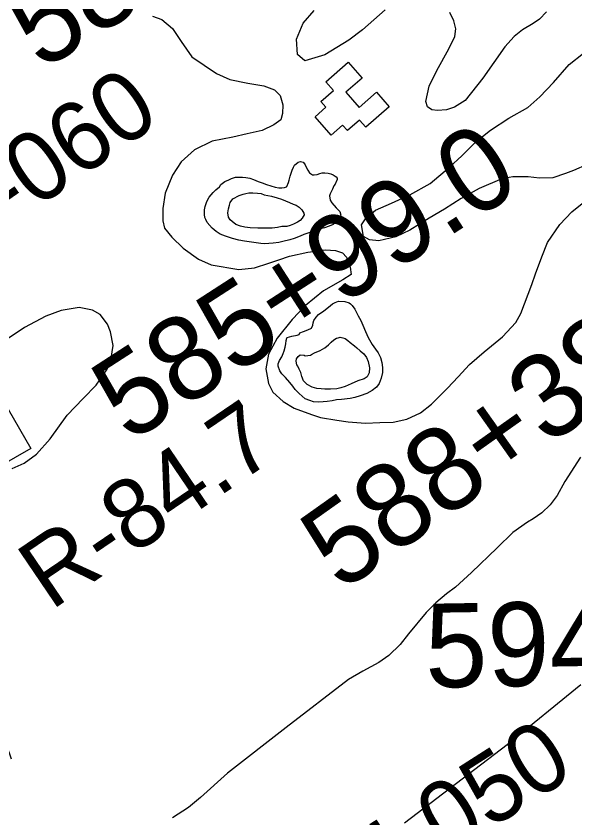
# Model space of a CAD drawing. Extents: x 3704301 to 3742427, y 506229 to 532009.
# Drawn here: x 3728522 to 3729189, y 512779 to 513735 of the extents above; entities that cross this region are included whole.
import ezdxf

# ---------------------------------------------------------------- set-up
doc = ezdxf.new("R2010")
doc.units = 0
for name, color, linetype in [('V-BLDG-OTLN', 7, 'Continuous'), ('V-RIVR-RANG-IDEN', 7, 'Continuous'), ('V-SITE-VEGE', 7, 'Continuous'), ('V-SURV-IDEN', 7, 'Continuous'), ('V-TOPO-SHOR', 7, 'Continuous'), ('V-TOPO-WATR-IDEN', 7, 'Continuous')]:
    doc.layers.add(name, color=color, linetype=linetype)

msp = doc.modelspace()

# ---------------------------------------------------------------- linework, layer by layer
at = {"layer": 'V-BLDG-OTLN'}
msp.add_lwpolyline([(3728967.08, 513627.11), (3728939.13, 513602.66), (3728931.55, 513611.31), (3728917.12, 513598.69), (3728911.32, 513605.32), (3728897.78, 513593.47), (3728878.64, 513615.36), (3728891.44, 513626.55), (3728885.49, 513633.35), (3728900.41, 513646.4), (3728891.22, 513656.91), (3728918.16, 513680.47), (3728934.8, 513661.45), (3728915.33, 513644.42), (3728931.05, 513626.45), (3728951.79, 513644.6)], close=True, dxfattribs=at)
at = {"layer": 'V-SITE-VEGE'}
for p, q in [((3728684.68, 513735.42), (3728695.83, 513731.18)), ((3728695.83, 513731.18), (3728708.5, 513720.4)), ((3728708.5, 513720.4), (3728718.86, 513705)), ((3728718.86, 513705), (3728731.53, 513686.92)), ((3728731.53, 513686.92), (3728760.73, 513666.89)), ((3728760.73, 513666.89), (3728776.86, 513659.56)), ((3728776.86, 513659.56), (3728798.39, 513655.31)), ((3728798.39, 513655.31), (3728817.23, 513652.21)), ((3728817.23, 513652.21), (3728830.29, 513647.58)), ((3728830.29, 513647.58), (3728836.82, 513640.65)), ((3728836.82, 513640.65), (3728840.27, 513629.49)), ((3728840.27, 513629.49), (3728839.87, 513619.11)), ((3728839.87, 513619.11), (3728837.56, 513611.43)), ((3728837.56, 513611.43), (3728829.47, 513605.67)), ((3728815.24, 513598.77), (3728797.55, 513594.94)), ((3728829.47, 513605.67), (3728815.24, 513598.77)), ((3728780.24, 513591.12), (3728755.62, 513586.15)), ((3728797.55, 513594.94), (3728780.24, 513591.12)), ((3728755.62, 513586.15), (3728734.46, 513575.8)), ((3728734.46, 513575.8), (3728718.68, 513561.59)), ((3728718.68, 513561.59), (3728708.28, 513545.46)), ((3728708.28, 513545.46), (3728699.8, 513523.93)), ((3728699.8, 513523.93), (3728696.7, 513505.87)), ((3729184.99, 513501.8), (3729199.23, 513513.31)), ((3728696.7, 513505.87), (3728696.68, 513491.26)), ((3729170.75, 513486.82), (3729184.99, 513501.8)), ((3728696.68, 513491.26), (3728698.98, 513482.41)), ((3729156.11, 513465.31), (3729170.75, 513486.82)), ((3728698.98, 513482.41), (3728707.42, 513471.63)), ((3728707.42, 513471.63), (3728721.25, 513458.55)), ((3729149.17, 513448.01), (3729156.11, 513465.31)), ((3728721.25, 513458.55), (3728739.3, 513445.45)), ((3728870.04, 513453.75), (3728891.19, 513456.41)), ((3728891.19, 513456.41), (3728903.11, 513455.62)), ((3728903.11, 513455.62), (3728911.18, 513452.93)), ((3728739.3, 513445.45), (3728754.67, 513438.51)), ((3728835.42, 513444.56), (3728848.12, 513449.16)), ((3728848.12, 513449.16), (3728870.04, 513453.75)), ((3728911.18, 513452.93), (3728916.17, 513447.92)), ((3728916.17, 513447.92), (3728920.38, 513435.99)), ((3729141.84, 513428.03), (3729149.17, 513448.01)), ((3728754.67, 513438.51), (3728787.73, 513433.09)), ((3728806.19, 513434.98), (3728823.5, 513440.73)), ((3728823.5, 513440.73), (3728835.42, 513444.56)), ((3728920.38, 513435.99), (3728921.53, 513427.15)), ((3728787.73, 513433.09), (3728806.19, 513434.98)), ((3728921.53, 513427.15), (3728911.52, 513420.63)), ((3729137.21, 513415.35), (3729141.84, 513428.03)), ((3728911.52, 513420.63), (3728888.82, 513407.58)), ((3728888.82, 513407.58), (3728867.27, 513389.92)), ((3729124.09, 513380.76), (3729137.21, 513415.35)), ((3728867.27, 513389.92), (3728851.1, 513373.41)), ((3728575.43, 513384.14), (3728557.35, 513377.24)), ((3728596.97, 513387.57), (3728575.43, 513384.14)), ((3728612.73, 513384.48), (3728596.97, 513387.57)), ((3728621.95, 513379.47), (3728612.73, 513384.48)), ((3728630.78, 513367.92), (3728621.95, 513379.47)), ((3729118.31, 513370), (3729124.09, 513380.76)), ((3728557.35, 513377.24), (3728531.58, 513363.82)), ((3728851.1, 513373.41), (3728833.38, 513351.13)), ((3729102.14, 513352.72), (3729118.31, 513370)), ((3728531.58, 513363.82), (3728507.33, 513347.7)), ((3728634.23, 513358.69), (3728630.78, 513367.92)), ((3728637.67, 513342.54), (3728634.23, 513358.69)), ((3728833.38, 513351.13), (3728822.98, 513331.92)), ((3729080.59, 513334.67), (3729102.14, 513352.72)), ((3728635.34, 513327.16), (3728637.67, 513342.54)), ((3728822.98, 513331.92), (3728819.88, 513314.62)), ((3729062.88, 513319.7), (3729080.59, 513334.67)), ((3728630.33, 513314.09), (3728635.34, 513327.16)), ((3728617.23, 513295.27), (3728630.33, 513314.09)), ((3728819.88, 513314.62), (3728822.93, 513296.93)), ((3729049.41, 513305.11), (3729062.88, 513319.7)), ((3729036.7, 513291.67), (3729049.41, 513305.11)), ((3728601.83, 513279.14), (3728617.23, 513295.27)), ((3728822.93, 513296.93), (3728828.3, 513286.54)), ((3728828.3, 513286.54), (3728840.59, 513275.76)), ((3729017.45, 513272.46), (3729036.7, 513291.67)), ((3728582.58, 513259.17), (3728601.83, 513279.14)), ((3728840.59, 513275.76), (3728853.66, 513267.67)), ((3728853.66, 513267.67), (3728874.41, 513259.96)), ((3729004.37, 513262.1), (3729017.45, 513272.46)), ((3728562.55, 513231.13), (3728582.58, 513259.17)), ((3728874.41, 513259.96), (3728885.17, 513256.48)), ((3728885.17, 513256.48), (3728904.39, 513253.38)), ((3728971.67, 513250.99), (3728988.21, 513254.43)), ((3728988.21, 513254.43), (3729004.37, 513262.1)), ((3728904.39, 513253.38), (3728918.23, 513251.44)), ((3728918.23, 513251.44), (3728938.61, 513249.88)), ((3728938.61, 513249.88), (3728955.91, 513250.63)), ((3728955.91, 513250.63), (3728971.67, 513250.99)), ((3728546, 513212.69), (3728562.55, 513231.13)), ((3728531.37, 513201.95), (3728546, 513212.69)), ((3729195.39, 513209.19), (3729176.52, 513179.99)), ((3728517.14, 513195.81), (3728531.37, 513201.95)), ((3729176.52, 513179.99), (3729167.65, 513163.47)), ((3729167.65, 513163.47), (3729159.18, 513152.33)), ((3729159.18, 513152.33), (3729149.17, 513142.73)), ((3729149.17, 513142.73), (3729138.78, 513135.44)), ((3729132.24, 513131.6), (3729114.54, 513119.32)), ((3729138.78, 513135.44), (3729132.24, 513131.6)), ((3729114.54, 513119.32), (3729096.06, 513100.89)), ((3729096.06, 513100.89), (3729065.26, 513071.7)), ((3729065.26, 513071.7), (3729046.02, 513054.04)), ((3729046.02, 513054.04), (3729035.24, 513045.98)), ((3729035.24, 513045.98), (3729022.54, 513035.61)), ((3729022.54, 513035.61), (3729010.99, 513023.71)), ((3729010.99, 513023.71), (3728990.2, 512998.36)), ((3728990.2, 512998.36), (3728980.19, 512985.69)), ((3728980.19, 512985.69), (3728966.71, 512972.63)), ((3728966.71, 512972.63), (3728954.78, 512964.18)), ((3728954.78, 512964.18), (3728935.54, 512953.83)), ((3728935.54, 512953.83), (3728918.61, 512943.85)), ((3728918.61, 512943.85), (3728843.95, 512886.66)), ((3729107.69, 512866.34), (3729195.82, 512938.12)), ((3728843.95, 512886.66), (3728773.91, 512832.15)), ((3728985.3, 512773.06), (3729107.69, 512866.34)), ((3728773.91, 512832.15), (3728741.96, 512803.35)), ((3728741.96, 512803.35), (3728727.33, 512791.07)), ((3728727.33, 512791.07), (3728708.48, 512778.79))]:
    msp.add_line(p, q, dxfattribs=at)
for points in [[(3728962.32, 513742.79), (3728935.2, 513718.83), (3728918.93, 513706.47), (3728890.28, 513689.1), (3728866.28, 513682.16), (3728857.78, 513689.52), (3728856.25, 513707.71), (3728864.4, 513727.05), (3728877.58, 513742.12)], [(3729154.62, 513740.61), (3729146.48, 513731.72), (3729138.74, 513726.7), (3729125.96, 513718.98), (3729116.27, 513710.87), (3729105.04, 513698.5), (3729078.68, 513661.39), (3729057.75, 513634.72), (3729044.97, 513626.61), (3729035.3, 513623.52), (3729024.85, 513622.76), (3729017.88, 513623.54), (3729012.86, 513627.03), (3729010.93, 513633.61), (3729014.82, 513651.79), (3729023.75, 513670.36), (3729038.1, 513696.26), (3729045.47, 513710.96), (3729046.64, 513720.24), (3729044.33, 513729.53), (3729039.31, 513739.6)], [(3729203.14, 513558.31), (3729186.88, 513551.36), (3729177.59, 513547.51), (3729162.5, 513542.49), (3729146.63, 513542.13), (3729133.09, 513543.69), (3729114.52, 513543.72), (3729101.36, 513541.41), (3729074.26, 513529.84), (3729052.96, 513517.87), (3729033.21, 513505.12), (3729014.63, 513494.31), (3728991.78, 513480.03), (3728975.13, 513471.92), (3728954.62, 513467.3), (3728943.4, 513468.48), (3728936.44, 513472.36), (3728934.14, 513486.29), (3728939.56, 513494.79), (3728950.8, 513503.68), (3728969.77, 513512.17), (3728991.83, 513522.2), (3729015.84, 513535.71), (3729039.08, 513555.03), (3729053.8, 513568.56), (3729070.46, 513585.17), (3729087.89, 513599.47), (3729109.96, 513613.76), (3729132.42, 513626.49), (3729146.75, 513638.86), (3729163.03, 513656.25), (3729182.01, 513677.51), (3729199.05, 513691.03)]]:
    msp.add_lwpolyline(points, dxfattribs=at)
at = {"layer": 'V-TOPO-SHOR'}
for points in [[(3728764.36, 513531.82), (3728766.15, 513534.64), (3728771.03, 513537.97), (3728775.65, 513540.01), (3728778.73, 513541.54), (3728783.6, 513543.08), (3728787.2, 513543.33), (3728792.07, 513543.33), (3728795.92, 513542.81), (3728800.53, 513542.03), (3728804.89, 513540.23), (3728810.79, 513538.17), (3728815.4, 513536.37), (3728820.53, 513534.57), (3728825.91, 513532.77), (3728831.04, 513531.22), (3728835.14, 513530.45), (3728838.99, 513530.44), (3728842.07, 513530.7), (3728844.64, 513531.72), (3728844.89, 513531.97), (3728846.95, 513536.84), (3728847.47, 513539.67), (3728849.01, 513544.54), (3728851.33, 513551.71), (3728852.62, 513555.3), (3728853.9, 513557.35), (3728858.27, 513560.94), (3728861.34, 513561.96), (3728864.16, 513561.19), (3728864.68, 513560.67), (3728866.73, 513557.85), (3728868, 513555.03), (3728870.05, 513551.43), (3728871.84, 513548.36), (3728875.43, 513546.04), (3728877.48, 513546.04), (3728881.07, 513546.55), (3728884.15, 513547.57), (3728887.23, 513548.33), (3728890.31, 513548.33), (3728894.16, 513547.81), (3728897.23, 513547.04), (3728900.05, 513546.01), (3728903.9, 513543.7), (3728904.92, 513542.16), (3728904.92, 513539.85), (3728904.66, 513539.59), (3728902.35, 513534.98), (3728901.06, 513532.93), (3728899.52, 513528.83), (3728896.43, 513523.19), (3728895.92, 513520.88), (3728896.68, 513515.75), (3728898.47, 513512.41), (3728903.85, 513506.76), (3728907.95, 513502.14), (3728909.23, 513498.04), (3728907.43, 513493.93), (3728904.34, 513490.35), (3728899.98, 513486.76), (3728895.36, 513484.72), (3728889.71, 513482.93), (3728883.3, 513481.14), (3728877.66, 513479.1), (3728872.27, 513477.31), (3728865.34, 513474.75), (3728860.72, 513472.96), (3728853.53, 513470.15), (3728848.4, 513468.62), (3728840.19, 513466.32), (3728835.32, 513465.3), (3728828.39, 513464.54), (3728818.39, 513463.78), (3728813.77, 513464.04), (3728805.31, 513465.08), (3728794.28, 513466.89), (3728787.62, 513467.92), (3728780.18, 513469.99), (3728771.72, 513472.82), (3728765.31, 513475.39), (3728760.7, 513478.47), (3728755.57, 513482.33), (3728749.94, 513489), (3728748.15, 513492.6), (3728747.13, 513494.91), (3728746.62, 513498.75), (3728746.62, 513504.14), (3728747.4, 513508.24), (3728748.95, 513513.11), (3728750.74, 513516.7), (3728752.03, 513519.27), (3728756.91, 513524.9), (3728759.99, 513527.98), (3728764.36, 513531.82)], [(3728780.24, 513517.18), (3728787.94, 513521.27), (3728792.81, 513523.06), (3728795.89, 513523.83), (3728799.48, 513524.34), (3728804.1, 513524.59), (3728809.74, 513524.32), (3728814.1, 513523.55), (3728817.69, 513522.26), (3728822.31, 513521.48), (3728826.67, 513520.46), (3728833.33, 513518.39), (3728838.46, 513517.1), (3728843.08, 513515.05), (3728847.95, 513512.99), (3728852.3, 513511.19), (3728855.89, 513509.65), (3728859.74, 513507.33), (3728862.81, 513504.25), (3728865.11, 513500.14), (3728865.37, 513498.35), (3728863.31, 513494.25), (3728860.74, 513491.68), (3728857.41, 513489.38), (3728852.79, 513487.08), (3728848.94, 513485.54), (3728844.83, 513484.52), (3728838.93, 513484.28), (3728833.8, 513483.26), (3728827.39, 513482.49), (3728820.98, 513482.24), (3728810.21, 513482.26), (3728800.97, 513482.78), (3728794.56, 513483.56), (3728789.69, 513484.59), (3728784.05, 513486.91), (3728779.69, 513490.51), (3728777.39, 513492.3), (3728775.08, 513495.64), (3728774.58, 513500.51), (3728775.1, 513505.39), (3728776.38, 513509.74), (3728777.41, 513513.08), (3728780.24, 513517.18)], [(3728859.4, 513355.43), (3728860.35, 513357.34), (3728864.94, 513359.06), (3728870.11, 513361.15), (3728874.12, 513363.06), (3728875.85, 513366.5), (3728876.43, 513369.56), (3728877, 513372.23), (3728879.68, 513376.24), (3728882.75, 513379.49), (3728888.87, 513383.87), (3728894.41, 513388.07), (3728899.39, 513392.08), (3728902.45, 513393.61), (3728906.66, 513395.13), (3728914.11, 513394.93), (3728919.08, 513393.2), (3728920.8, 513392.05), (3728922.9, 513390.14), (3728926.14, 513385.74), (3728929.95, 513377.9), (3728933, 513372.16), (3728935.67, 513366.61), (3728938.91, 513358.96), (3728941.96, 513352.08), (3728946.73, 513343.66), (3728950.55, 513337.92), (3728953.79, 513333.53), (3728956.46, 513327.98), (3728958.36, 513322.24), (3728959.12, 513316.32), (3728959.11, 513310.01), (3728957.57, 513303.51), (3728955.08, 513297.02), (3728951.83, 513292.62), (3728946.85, 513288.62), (3728940.16, 513284.99), (3728932.51, 513282.52), (3728926.2, 513280.23), (3728920.27, 513279.09), (3728910.14, 513278.15), (3728904.02, 513277.59), (3728899.05, 513276.45), (3728893.13, 513275.5), (3728888.35, 513275.12), (3728882.8, 513274.75), (3728876.5, 513275.33), (3728872.3, 513276.67), (3728866.75, 513278.97), (3728863.13, 513281.84), (3728859.5, 513285.09), (3728854.92, 513290.07), (3728852.06, 513293.71), (3728848.62, 513298.11), (3728843.28, 513304.42), (3728838.89, 513308.44), (3728836.6, 513312.08), (3728834.5, 513317.62), (3728834.32, 513320.68), (3728836.04, 513324.69), (3728838.72, 513328.89), (3728840.64, 513332.71), (3728841.6, 513335.96), (3728842.75, 513340.35), (3728843.52, 513344.56), (3728844.1, 513348.19), (3728844.87, 513351.05), (3728845.44, 513351.82), (3728850.79, 513353.72), (3728857.1, 513354.86), (3728859.4, 513355.43)], [(3728877.72, 513333.62), (3728884.6, 513336.29), (3728890.15, 513339.72), (3728894.74, 513343.35), (3728897.61, 513346.4), (3728900.86, 513349.07), (3728904.31, 513351.17), (3728906.22, 513351.74), (3728908.7, 513352.31), (3728911.76, 513351.73), (3728914.63, 513350.78), (3728917.49, 513348.48), (3728920.35, 513345.8), (3728925.51, 513341.97), (3728928.57, 513339.48), (3728932.58, 513336.23), (3728936.77, 513332.59), (3728940.02, 513328), (3728941.93, 513323.41), (3728943.64, 513315.57), (3728943.25, 513309.65), (3728940.75, 513304.87), (3728937.12, 513302.58), (3728929.47, 513300.11), (3728921.63, 513296.68), (3728914.56, 513293.63), (3728909.2, 513291.91), (3728904.61, 513290.77), (3728896.78, 513290.4), (3728890.28, 513290.41), (3728885.69, 513290.8), (3728880.53, 513291.18), (3728874.99, 513292.72), (3728869.07, 513295.79), (3728864.68, 513300.19), (3728862.77, 513305.54), (3728861.44, 513310.32), (3728859.54, 513314.34), (3728857.82, 513317.59), (3728856.87, 513319.31), (3728855.92, 513323.9), (3728856.3, 513326.58), (3728858.22, 513329.44), (3728860.9, 513331.16), (3728865.48, 513330.77), (3728866.63, 513330.19), (3728872.94, 513330.76), (3728874.47, 513331.71), (3728877.72, 513333.62)]]:
    msp.add_lwpolyline(points, dxfattribs=at)
at = {"layer": 'V-TOPO-WATR-IDEN'}
msp.add_lwpolyline([(3727892.64, 513929.55), (3728094.77, 513700.54), (3728220.14, 513772.83), (3728539.12, 513219.68), (3728413.75, 513147.39), (3728515.65, 512849.17)], dxfattribs=at)

# ---------------------------------------------------------------- texts
at = {"layer": 'V-RIVR-RANG-IDEN'}
for s, rotation, p in [('U-060', 34.73233, (3728448.58, 513438.22)), ('R-84.7', 34.16395, (3728563.14, 513025.44)), ('U-050', 32.56733, (3728936.36, 512668.48))]:
    msp.add_text(s, height=83, rotation=rotation, dxfattribs=at).set_placement(p)
at = {"layer": 'V-SURV-IDEN'}
for s, rotation, p in [('581+00.2', 32.3075, (3728551.77, 513669.21)), ('585+99.0', 32.86833, (3728656.61, 513225.33)), ('588+38.7', 35.3038, (3728909.67, 513047.35)), ('594+71.6', 0.93846, (3729010.48, 512934.25))]:
    msp.add_text(s, height=100, rotation=rotation, dxfattribs=at).set_placement(p)

doc.saveas('drawing.dxf')
